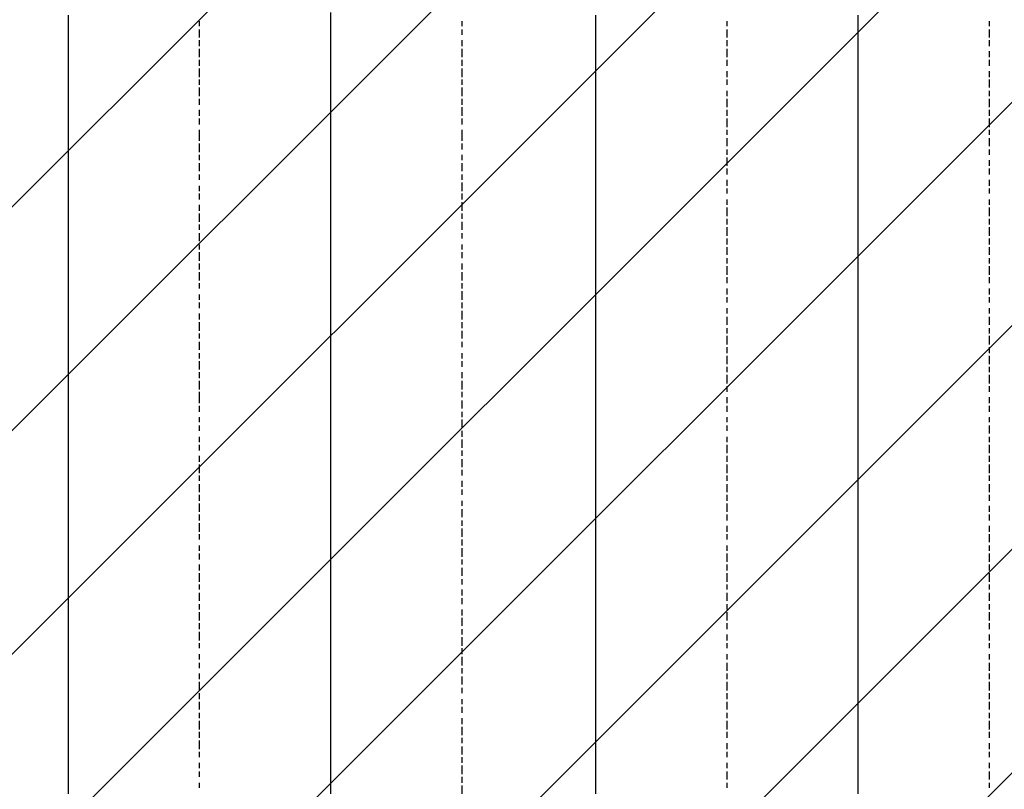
# Model space of a CAD drawing. Extents: x 997 to 109698, y 921 to 94021.
# Tile 676 of 718: x 33363 to 34856, y 50023 to 51191. Entities that reach past the tile are written whole.
import ezdxf

# ---------------------------------------------------------------- set-up
doc = ezdxf.new("R2010")
doc.units = 0
doc.header["$MEASUREMENT"] = 0
doc.layers.add('12', color=7, linetype='CONTINUOUS')
doc.layers.add('28', color=7, linetype='CONTINUOUS')

msp = doc.modelspace()

# ---------------------------------------------------------------- linework, layer by layer
at = {"layer": '12', "color": 5}
for p, q in [((33834.630503, 51188.563401), (33834.630503, 51201.563401)), ((33436.630503, 51184.563401), (33436.630503, 51197.563401)), ((33834.630503, 51180.563401), (33834.630503, 51188.563401)), ((34236.630503, 51188.563401), (34236.630503, 51197.563401)), ((34236.630503, 51175.563401), (34236.630503, 51188.563401)), ((34634.630503, 51188.563401), (34634.630503, 51197.563401)), ((34634.630503, 51175.563401), (34634.630503, 51188.563401)), ((33436.630503, 51175.563401), (33436.630503, 51184.563401)), ((33436.630503, 51163.563401), (33436.630503, 51175.563401)), ((33834.630503, 51171.563401), (33834.630503, 51180.563401)), ((34236.630503, 51167.563401), (34236.630503, 51175.563401)), ((34634.630503, 51167.563401), (34634.630503, 51175.563401)), ((33436.630503, 51154.563401), (33436.630503, 51163.563401)), ((33834.630503, 51159.563401), (33834.630503, 51171.563401)), ((33834.630503, 51150.563401), (33834.630503, 51159.563401)), ((34236.630503, 51154.563401), (34236.630503, 51167.563401)), ((34634.630503, 51154.563401), (34634.630503, 51167.563401)), ((33436.630503, 51146.563401), (33436.630503, 51154.563401)), ((33436.630503, 51133.563401), (33436.630503, 51146.563401)), ((33834.630503, 51142.563401), (33834.630503, 51150.563401)), ((33834.630503, 51129.563401), (33834.630503, 51142.563401)), ((34236.630503, 51146.563401), (34236.630503, 51154.563401)), ((34236.630503, 51137.563401), (34236.630503, 51146.563401)), ((34634.630503, 51146.563401), (34634.630503, 51154.563401)), ((34634.630503, 51137.563401), (34634.630503, 51146.563401)), ((33436.630503, 51125.563401), (33436.630503, 51133.563401)), ((33834.630503, 51120.563401), (33834.630503, 51129.563401)), ((34236.630503, 51125.563401), (34236.630503, 51137.563401)), ((34634.630503, 51125.563401), (34634.630503, 51137.563401)), ((33436.630503, 51116.563401), (33436.630503, 51125.563401)), ((33436.630503, 51103.563401), (33436.630503, 51116.563401)), ((33834.630503, 51112.563401), (33834.630503, 51120.563401)), ((33834.630503, 51099.563401), (33834.630503, 51112.563401)), ((34236.630503, 51116.563401), (34236.630503, 51125.563401)), ((34236.630503, 51108.563401), (34236.630503, 51116.563401)), ((34634.630503, 51116.563401), (34634.630503, 51125.563401)), ((34634.630503, 51108.563401), (34634.630503, 51116.563401)), ((33436.630503, 51095.563401), (33436.630503, 51103.563401)), ((33834.630503, 51091.563401), (33834.630503, 51099.563401)), ((34236.630503, 51095.563401), (34236.630503, 51108.563401)), ((34634.630503, 51095.563401), (34634.630503, 51108.563401)), ((33436.630503, 51087.563401), (33436.630503, 51095.563401)), ((33436.630503, 51074.563401), (33436.630503, 51087.563401)), ((33834.630503, 51078.563401), (33834.630503, 51091.563401)), ((34236.630503, 51087.563401), (34236.630503, 51095.563401)), ((34236.630503, 51078.563401), (34236.630503, 51087.563401)), ((34634.630503, 51087.563401), (34634.630503, 51095.563401)), ((34634.630503, 51078.563401), (34634.630503, 51087.563401)), ((33436.630503, 51065.563401), (33436.630503, 51074.563401)), ((33834.630503, 51070.563401), (33834.630503, 51078.563401)), ((33834.630503, 51061.563401), (33834.630503, 51070.563401)), ((34236.630503, 51065.563401), (34236.630503, 51078.563401)), ((34634.630503, 51065.563401), (34634.630503, 51078.563401)), ((33436.630503, 51057.563401), (33436.630503, 51065.563401)), ((33436.630503, 51044.563401), (33436.630503, 51057.563401)), ((33834.630503, 51048.563401), (33834.630503, 51061.563401)), ((34236.630503, 51057.563401), (34236.630503, 51065.563401)), ((34236.630503, 51044.563401), (34236.630503, 51057.563401)), ((34634.630503, 51057.563401), (34634.630503, 51065.563401)), ((34634.630503, 51044.563401), (34634.630503, 51057.563401)), ((33436.630503, 51036.563401), (33436.630503, 51044.563401)), ((33834.630503, 51040.563401), (33834.630503, 51048.563401)), ((33834.630503, 51031.563401), (33834.630503, 51040.563401)), ((34236.630503, 51036.563401), (34236.630503, 51044.563401)), ((34634.630503, 51036.563401), (34634.630503, 51044.563401)), ((33436.630503, 51023.563401), (33436.630503, 51036.563401)), ((33436.630503, 51015.563401), (33436.630503, 51023.563401)), ((33834.630503, 51019.563401), (33834.630503, 51031.563401)), ((34236.630503, 51027.563401), (34236.630503, 51036.563401)), ((34236.630503, 51015.563401), (34236.630503, 51027.563401)), ((34634.630503, 51027.563401), (34634.630503, 51036.563401)), ((34634.630503, 51015.563401), (34634.630503, 51027.563401)), ((33436.630503, 51006.563401), (33436.630503, 51015.563401)), ((33834.630503, 51010.563401), (33834.630503, 51019.563401)), ((33834.630503, 51002.563401), (33834.630503, 51010.563401)), ((34236.630503, 51006.563401), (34236.630503, 51015.563401)), ((34634.630503, 51006.563401), (34634.630503, 51015.563401)), ((33436.630503, 50993.563401), (33436.630503, 51006.563401)), ((33436.630503, 50985.563401), (33436.630503, 50993.563401)), ((33834.630503, 50989.563401), (33834.630503, 51002.563401)), ((34236.630503, 50998.563401), (34236.630503, 51006.563401)), ((34236.630503, 50985.563401), (34236.630503, 50998.563401)), ((34634.630503, 50998.563401), (34634.630503, 51006.563401)), ((34634.630503, 50985.563401), (34634.630503, 50998.563401)), ((33436.630503, 50977.563401), (33436.630503, 50985.563401)), ((33436.630503, 50964.563401), (33436.630503, 50977.563401)), ((33834.630503, 50981.563401), (33834.630503, 50989.563401)), ((33834.630503, 50968.563401), (33834.630503, 50981.563401)), ((34236.630503, 50977.563401), (34236.630503, 50985.563401)), ((34236.630503, 50968.563401), (34236.630503, 50977.563401)), ((34634.630503, 50977.563401), (34634.630503, 50985.563401)), ((34634.630503, 50968.563401), (34634.630503, 50977.563401)), ((33436.630503, 50955.563401), (33436.630503, 50964.563401)), ((33834.630503, 50960.563401), (33834.630503, 50968.563401)), ((34236.630503, 50955.563401), (34236.630503, 50968.563401)), ((34634.630503, 50955.563401), (34634.630503, 50968.563401)), ((33436.630503, 50947.563401), (33436.630503, 50955.563401)), ((33834.630503, 50951.563401), (33834.630503, 50960.563401)), ((33834.630503, 50938.563401), (33834.630503, 50951.563401)), ((34236.630503, 50947.563401), (34236.630503, 50955.563401)), ((34634.630503, 50947.563401), (34634.630503, 50955.563401)), ((33436.630503, 50934.563401), (33436.630503, 50947.563401)), ((33436.630503, 50926.563401), (33436.630503, 50934.563401)), ((33834.630503, 50930.563401), (33834.630503, 50938.563401)), ((34236.630503, 50938.563401), (34236.630503, 50947.563401)), ((34236.630503, 50926.563401), (34236.630503, 50938.563401)), ((34634.630503, 50934.563401), (34634.630503, 50947.563401)), ((34634.630503, 50926.563401), (34634.630503, 50934.563401)), ((33436.630503, 50913.563401), (33436.630503, 50926.563401)), ((33834.630503, 50921.563401), (33834.630503, 50930.563401)), ((33834.630503, 50909.563401), (33834.630503, 50921.563401)), ((34236.630503, 50917.563401), (34236.630503, 50926.563401)), ((34634.630503, 50917.563401), (34634.630503, 50926.563401)), ((33436.630503, 50905.563401), (33436.630503, 50913.563401)), ((33436.630503, 50896.563401), (33436.630503, 50905.563401)), ((33834.630503, 50900.563401), (33834.630503, 50909.563401)), ((34236.630503, 50905.563401), (34236.630503, 50917.563401)), ((34236.630503, 50896.563401), (34236.630503, 50905.563401)), ((34634.630503, 50905.563401), (34634.630503, 50917.563401)), ((34634.630503, 50896.563401), (34634.630503, 50905.563401)), ((33436.630503, 50883.563401), (33436.630503, 50896.563401)), ((33834.630503, 50892.563401), (33834.630503, 50900.563401)), ((33834.630503, 50879.563401), (33834.630503, 50892.563401)), ((34236.630503, 50888.563401), (34236.630503, 50896.563401)), ((34236.630503, 50875.563401), (34236.630503, 50888.563401)), ((34634.630503, 50888.563401), (34634.630503, 50896.563401)), ((34634.630503, 50875.563401), (34634.630503, 50888.563401)), ((33436.630503, 50875.563401), (33436.630503, 50883.563401)), ((33436.630503, 50866.563401), (33436.630503, 50875.563401)), ((33834.630503, 50871.563401), (33834.630503, 50879.563401)), ((34236.630503, 50866.563401), (34236.630503, 50875.563401)), ((34634.630503, 50866.563401), (34634.630503, 50875.563401)), ((33436.630503, 50854.563401), (33436.630503, 50866.563401)), ((33834.630503, 50862.563401), (33834.630503, 50871.563401)), ((33834.630503, 50849.563401), (33834.630503, 50862.563401)), ((34236.630503, 50858.563401), (34236.630503, 50866.563401)), ((34236.630503, 50845.563401), (34236.630503, 50858.563401)), ((34634.630503, 50858.563401), (34634.630503, 50866.563401)), ((34634.630503, 50845.563401), (34634.630503, 50858.563401)), ((33436.630503, 50845.563401), (33436.630503, 50854.563401)), ((33436.630503, 50837.563401), (33436.630503, 50845.563401)), ((33834.630503, 50841.563401), (33834.630503, 50849.563401)), ((34236.630503, 50837.563401), (34236.630503, 50845.563401)), ((34634.630503, 50837.563401), (34634.630503, 50845.563401)), ((33436.630503, 50824.563401), (33436.630503, 50837.563401)), ((33834.630503, 50828.563401), (33834.630503, 50841.563401)), ((33834.630503, 50820.563401), (33834.630503, 50828.563401)), ((34236.630503, 50828.563401), (34236.630503, 50837.563401)), ((34236.630503, 50816.563401), (34236.630503, 50828.563401)), ((34634.630503, 50824.563401), (34634.630503, 50837.563401)), ((33436.630503, 50816.563401), (33436.630503, 50824.563401)), ((33436.630503, 50807.563401), (33436.630503, 50816.563401)), ((33834.630503, 50816.563401), (33834.630503, 50820.563401)), ((33834.630503, 50807.563401), (33834.630503, 50816.563401)), ((34236.630503, 50807.563401), (34236.630503, 50816.563401)), ((34634.630503, 50816.563401), (34634.630503, 50824.563401)), ((34634.630503, 50807.563401), (34634.630503, 50816.563401)), ((33436.630503, 50794.563401), (33436.630503, 50807.563401)), ((33834.630503, 50794.563401), (33834.630503, 50807.563401)), ((34236.630503, 50794.563401), (34236.630503, 50807.563401)), ((34634.630503, 50794.563401), (34634.630503, 50807.563401)), ((33436.630503, 50786.563401), (33436.630503, 50794.563401)), ((33436.630503, 50778.563401), (33436.630503, 50786.563401)), ((33834.630503, 50786.563401), (33834.630503, 50794.563401)), ((33834.630503, 50778.563401), (33834.630503, 50786.563401)), ((34236.630503, 50786.563401), (34236.630503, 50794.563401)), ((34236.630503, 50778.563401), (34236.630503, 50786.563401)), ((34634.630503, 50786.563401), (34634.630503, 50794.563401)), ((34634.630503, 50778.563401), (34634.630503, 50786.563401)), ((33436.630503, 50765.563401), (33436.630503, 50778.563401)), ((33834.630503, 50765.563401), (33834.630503, 50778.563401)), ((34236.630503, 50765.563401), (34236.630503, 50778.563401)), ((34634.630503, 50765.563401), (34634.630503, 50778.563401)), ((33436.630503, 50756.563401), (33436.630503, 50765.563401)), ((33436.630503, 50744.563401), (33436.630503, 50756.563401)), ((33834.630503, 50756.563401), (33834.630503, 50765.563401)), ((33834.630503, 50748.563401), (33834.630503, 50756.563401)), ((34236.630503, 50756.563401), (34236.630503, 50765.563401)), ((34236.630503, 50748.563401), (34236.630503, 50756.563401)), ((34634.630503, 50756.563401), (34634.630503, 50765.563401)), ((34634.630503, 50748.563401), (34634.630503, 50756.563401)), ((33436.630503, 50735.563401), (33436.630503, 50744.563401)), ((33834.630503, 50735.563401), (33834.630503, 50748.563401)), ((34236.630503, 50735.563401), (34236.630503, 50748.563401)), ((34634.630503, 50735.563401), (34634.630503, 50748.563401)), ((33436.630503, 50727.563401), (33436.630503, 50735.563401)), ((33436.630503, 50714.563401), (33436.630503, 50727.563401)), ((33834.630503, 50727.563401), (33834.630503, 50735.563401)), ((33834.630503, 50718.563401), (33834.630503, 50727.563401)), ((34236.630503, 50727.563401), (34236.630503, 50735.563401)), ((34236.630503, 50718.563401), (34236.630503, 50727.563401)), ((34634.630503, 50727.563401), (34634.630503, 50735.563401)), ((34634.630503, 50718.563401), (34634.630503, 50727.563401)), ((33436.630503, 50706.563401), (33436.630503, 50714.563401)), ((33834.630503, 50706.563401), (33834.630503, 50718.563401)), ((34236.630503, 50706.563401), (34236.630503, 50718.563401)), ((34634.630503, 50706.563401), (34634.630503, 50718.563401)), ((33436.630503, 50697.563401), (33436.630503, 50706.563401)), ((33436.630503, 50684.563401), (33436.630503, 50697.563401)), ((33834.630503, 50697.563401), (33834.630503, 50706.563401)), ((33834.630503, 50689.563401), (33834.630503, 50697.563401)), ((34236.630503, 50697.563401), (34236.630503, 50706.563401)), ((34236.630503, 50684.563401), (34236.630503, 50697.563401)), ((34634.630503, 50697.563401), (34634.630503, 50706.563401)), ((34634.630503, 50684.563401), (34634.630503, 50697.563401)), ((33436.630503, 50676.563401), (33436.630503, 50684.563401)), ((33834.630503, 50676.563401), (33834.630503, 50689.563401)), ((34236.630503, 50676.563401), (34236.630503, 50684.563401)), ((34634.630503, 50676.563401), (34634.630503, 50684.563401)), ((33436.630503, 50667.563401), (33436.630503, 50676.563401)), ((33436.630503, 50655.563401), (33436.630503, 50667.563401)), ((33834.630503, 50667.563401), (33834.630503, 50676.563401)), ((33834.630503, 50655.563401), (33834.630503, 50667.563401)), ((34236.630503, 50667.563401), (34236.630503, 50676.563401)), ((34236.630503, 50655.563401), (34236.630503, 50667.563401)), ((34634.630503, 50667.563401), (34634.630503, 50676.563401)), ((34634.630503, 50655.563401), (34634.630503, 50667.563401)), ((33436.630503, 50646.563401), (33436.630503, 50655.563401)), ((33834.630503, 50646.563401), (33834.630503, 50655.563401)), ((34236.630503, 50646.563401), (34236.630503, 50655.563401)), ((34634.630503, 50646.563401), (34634.630503, 50655.563401)), ((33436.630503, 50634.563401), (33436.630503, 50646.563401)), ((33436.630503, 50625.563401), (33436.630503, 50634.563401)), ((33834.630503, 50638.563401), (33834.630503, 50646.563401)), ((33834.630503, 50625.563401), (33834.630503, 50638.563401)), ((34236.630503, 50638.563401), (34236.630503, 50646.563401)), ((34236.630503, 50625.563401), (34236.630503, 50638.563401)), ((34634.630503, 50638.563401), (34634.630503, 50646.563401)), ((34634.630503, 50625.563401), (34634.630503, 50638.563401)), ((33436.630503, 50617.563401), (33436.630503, 50625.563401)), ((33834.630503, 50617.563401), (33834.630503, 50625.563401)), ((34236.630503, 50617.563401), (34236.630503, 50625.563401)), ((34634.630503, 50617.563401), (34634.630503, 50625.563401)), ((33436.630503, 50604.563401), (33436.630503, 50617.563401)), ((33436.630503, 50595.563401), (33436.630503, 50604.563401)), ((33834.630503, 50608.563401), (33834.630503, 50617.563401)), ((33834.630503, 50595.563401), (33834.630503, 50608.563401)), ((34236.630503, 50608.563401), (34236.630503, 50617.563401)), ((34236.630503, 50595.563401), (34236.630503, 50608.563401)), ((34634.630503, 50608.563401), (34634.630503, 50617.563401)), ((34634.630503, 50595.563401), (34634.630503, 50608.563401)), ((33436.630503, 50587.563401), (33436.630503, 50595.563401)), ((33834.630503, 50587.563401), (33834.630503, 50595.563401)), ((34236.630503, 50587.563401), (34236.630503, 50595.563401)), ((34634.630503, 50587.563401), (34634.630503, 50595.563401)), ((33436.630503, 50574.563401), (33436.630503, 50587.563401)), ((33436.630503, 50566.563401), (33436.630503, 50574.563401)), ((33834.630503, 50579.563401), (33834.630503, 50587.563401)), ((33834.630503, 50566.563401), (33834.630503, 50579.563401)), ((34236.630503, 50574.563401), (34236.630503, 50587.563401)), ((34236.630503, 50566.563401), (34236.630503, 50574.563401)), ((34634.630503, 50574.563401), (34634.630503, 50587.563401)), ((34634.630503, 50566.563401), (34634.630503, 50574.563401)), ((33436.630503, 50557.563401), (33436.630503, 50566.563401)), ((33834.630503, 50557.563401), (33834.630503, 50566.563401)), ((34236.630503, 50557.563401), (34236.630503, 50566.563401)), ((34634.630503, 50557.563401), (34634.630503, 50566.563401)), ((33436.630503, 50545.563401), (33436.630503, 50557.563401)), ((33436.630503, 50536.563401), (33436.630503, 50545.563401)), ((33834.630503, 50545.563401), (33834.630503, 50557.563401)), ((33834.630503, 50536.563401), (33834.630503, 50545.563401)), ((34236.630503, 50545.563401), (34236.630503, 50557.563401)), ((34236.630503, 50536.563401), (34236.630503, 50545.563401)), ((34634.630503, 50545.563401), (34634.630503, 50557.563401)), ((34634.630503, 50536.563401), (34634.630503, 50545.563401)), ((33436.630503, 50523.563401), (33436.630503, 50536.563401)), ((33834.630503, 50528.563401), (33834.630503, 50536.563401)), ((34236.630503, 50528.563401), (34236.630503, 50536.563401)), ((34634.630503, 50528.563401), (34634.630503, 50536.563401)), ((33436.630503, 50515.563401), (33436.630503, 50523.563401)), ((33436.630503, 50507.563401), (33436.630503, 50515.563401)), ((33834.630503, 50515.563401), (33834.630503, 50528.563401)), ((33834.630503, 50507.563401), (33834.630503, 50515.563401)), ((34236.630503, 50515.563401), (34236.630503, 50528.563401)), ((34236.630503, 50507.563401), (34236.630503, 50515.563401)), ((34634.630503, 50515.563401), (34634.630503, 50528.563401)), ((34634.630503, 50507.563401), (34634.630503, 50515.563401)), ((33436.630503, 50494.563401), (33436.630503, 50507.563401)), ((33834.630503, 50498.563401), (33834.630503, 50507.563401)), ((34236.630503, 50498.563401), (34236.630503, 50507.563401)), ((34634.630503, 50498.563401), (34634.630503, 50507.563401)), ((33436.630503, 50485.563401), (33436.630503, 50494.563401)), ((33436.630503, 50477.563401), (33436.630503, 50485.563401)), ((33834.630503, 50485.563401), (33834.630503, 50498.563401)), ((33834.630503, 50477.563401), (33834.630503, 50485.563401)), ((34236.630503, 50485.563401), (34236.630503, 50498.563401)), ((34236.630503, 50477.563401), (34236.630503, 50485.563401)), ((34634.630503, 50485.563401), (34634.630503, 50498.563401)), ((34634.630503, 50477.563401), (34634.630503, 50485.563401)), ((33436.630503, 50464.563401), (33436.630503, 50477.563401)), ((33834.630503, 50469.563401), (33834.630503, 50477.563401)), ((34236.630503, 50464.563401), (34236.630503, 50477.563401)), ((34634.630503, 50464.563401), (34634.630503, 50477.563401)), ((33436.630503, 50456.563401), (33436.630503, 50464.563401)), ((33436.630503, 50447.563401), (33436.630503, 50456.563401)), ((33834.630503, 50456.563401), (33834.630503, 50469.563401)), ((33834.630503, 50447.563401), (33834.630503, 50456.563401)), ((34236.630503, 50456.563401), (34236.630503, 50464.563401)), ((34236.630503, 50447.563401), (34236.630503, 50456.563401)), ((34634.630503, 50456.563401), (34634.630503, 50464.563401)), ((34634.630503, 50447.563401), (34634.630503, 50456.563401)), ((33436.630503, 50435.563401), (33436.630503, 50447.563401)), ((33834.630503, 50435.563401), (33834.630503, 50447.563401)), ((34236.630503, 50435.563401), (34236.630503, 50447.563401)), ((34634.630503, 50435.563401), (34634.630503, 50447.563401)), ((33436.630503, 50426.563401), (33436.630503, 50435.563401)), ((33436.630503, 50413.563401), (33436.630503, 50426.563401)), ((33834.630503, 50426.563401), (33834.630503, 50435.563401)), ((33834.630503, 50418.563401), (33834.630503, 50426.563401)), ((34236.630503, 50426.563401), (34236.630503, 50435.563401)), ((34236.630503, 50418.563401), (34236.630503, 50426.563401)), ((34634.630503, 50426.563401), (34634.630503, 50435.563401)), ((34634.630503, 50418.563401), (34634.630503, 50426.563401)), ((33436.630503, 50405.563401), (33436.630503, 50413.563401)), ((33834.630503, 50405.563401), (33834.630503, 50418.563401)), ((34236.630503, 50405.563401), (34236.630503, 50418.563401)), ((34634.630503, 50405.563401), (34634.630503, 50418.563401)), ((33436.630503, 50397.563401), (33436.630503, 50405.563401)), ((33436.630503, 50388.563401), (33436.630503, 50397.563401)), ((33834.630503, 50397.563401), (33834.630503, 50405.563401)), ((33834.630503, 50388.563401), (33834.630503, 50397.563401)), ((34236.630503, 50397.563401), (34236.630503, 50405.563401)), ((34236.630503, 50388.563401), (34236.630503, 50397.563401)), ((34634.630503, 50397.563401), (34634.630503, 50405.563401)), ((34634.630503, 50388.563401), (34634.630503, 50397.563401)), ((33436.630503, 50375.563401), (33436.630503, 50388.563401)), ((33834.630503, 50375.563401), (33834.630503, 50388.563401)), ((34236.630503, 50375.563401), (34236.630503, 50388.563401)), ((34634.630503, 50375.563401), (34634.630503, 50388.563401)), ((33436.630503, 50367.563401), (33436.630503, 50375.563401)), ((33436.630503, 50358.563401), (33436.630503, 50367.563401)), ((33834.630503, 50367.563401), (33834.630503, 50375.563401)), ((33834.630503, 50358.563401), (33834.630503, 50367.563401)), ((34236.630503, 50367.563401), (34236.630503, 50375.563401)), ((34236.630503, 50358.563401), (34236.630503, 50367.563401)), ((34634.630503, 50367.563401), (34634.630503, 50375.563401)), ((34634.630503, 50354.563401), (34634.630503, 50367.563401)), ((33436.630503, 50346.563401), (33436.630503, 50358.563401)), ((33834.630503, 50346.563401), (33834.630503, 50358.563401)), ((34236.630503, 50346.563401), (34236.630503, 50358.563401)), ((34634.630503, 50346.563401), (34634.630503, 50354.563401)), ((33436.630503, 50337.563401), (33436.630503, 50346.563401)), ((33436.630503, 50329.563401), (33436.630503, 50337.563401)), ((33834.630503, 50337.563401), (33834.630503, 50346.563401)), ((33834.630503, 50325.563401), (33834.630503, 50337.563401)), ((34236.630503, 50337.563401), (34236.630503, 50346.563401)), ((34236.630503, 50325.563401), (34236.630503, 50337.563401)), ((34634.630503, 50337.563401), (34634.630503, 50346.563401)), ((34634.630503, 50325.563401), (34634.630503, 50337.563401)), ((33436.630503, 50316.563401), (33436.630503, 50329.563401)), ((33834.630503, 50316.563401), (33834.630503, 50325.563401)), ((34236.630503, 50316.563401), (34236.630503, 50325.563401)), ((34634.630503, 50316.563401), (34634.630503, 50325.563401)), ((33436.630503, 50308.563401), (33436.630503, 50316.563401)), ((33436.630503, 50295.563401), (33436.630503, 50308.563401)), ((33834.630503, 50308.563401), (33834.630503, 50316.563401)), ((33834.630503, 50295.563401), (33834.630503, 50308.563401)), ((34236.630503, 50308.563401), (34236.630503, 50316.563401)), ((34236.630503, 50295.563401), (34236.630503, 50308.563401)), ((34634.630503, 50308.563401), (34634.630503, 50316.563401)), ((34634.630503, 50295.563401), (34634.630503, 50308.563401)), ((33436.630503, 50286.563401), (33436.630503, 50295.563401)), ((33834.630503, 50286.563401), (33834.630503, 50295.563401)), ((34236.630503, 50286.563401), (34236.630503, 50295.563401)), ((34634.630503, 50286.563401), (34634.630503, 50295.563401)), ((33436.630503, 50278.563401), (33436.630503, 50286.563401)), ((33436.630503, 50265.563401), (33436.630503, 50278.563401)), ((33834.630503, 50278.563401), (33834.630503, 50286.563401)), ((33834.630503, 50265.563401), (33834.630503, 50278.563401)), ((34236.630503, 50278.563401), (34236.630503, 50286.563401)), ((34236.630503, 50265.563401), (34236.630503, 50278.563401)), ((34634.630503, 50278.563401), (34634.630503, 50286.563401)), ((34634.630503, 50265.563401), (34634.630503, 50278.563401)), ((33436.630503, 50257.563401), (33436.630503, 50265.563401)), ((33834.630503, 50257.563401), (33834.630503, 50265.563401)), ((34236.630503, 50257.563401), (34236.630503, 50265.563401)), ((34634.630503, 50257.563401), (34634.630503, 50265.563401)), ((33436.630503, 50248.563401), (33436.630503, 50257.563401)), ((33436.630503, 50236.563401), (33436.630503, 50248.563401)), ((33834.630503, 50248.563401), (33834.630503, 50257.563401)), ((33834.630503, 50236.563401), (33834.630503, 50248.563401)), ((34236.630503, 50248.563401), (34236.630503, 50257.563401)), ((34236.630503, 50236.563401), (34236.630503, 50248.563401)), ((34634.630503, 50244.563401), (34634.630503, 50257.563401)), ((33436.630503, 50227.563401), (33436.630503, 50236.563401)), ((33834.630503, 50227.563401), (33834.630503, 50236.563401)), ((34236.630503, 50227.563401), (34236.630503, 50236.563401)), ((34634.630503, 50236.563401), (34634.630503, 50244.563401)), ((34634.630503, 50227.563401), (34634.630503, 50236.563401)), ((33436.630503, 50219.563401), (33436.630503, 50227.563401)), ((33436.630503, 50206.563401), (33436.630503, 50219.563401)), ((33834.630503, 50214.563401), (33834.630503, 50227.563401)), ((34236.630503, 50214.563401), (34236.630503, 50227.563401)), ((34634.630503, 50214.563401), (34634.630503, 50227.563401)), ((33436.630503, 50198.563401), (33436.630503, 50206.563401)), ((33834.630503, 50206.563401), (33834.630503, 50214.563401)), ((33834.630503, 50198.563401), (33834.630503, 50206.563401)), ((34236.630503, 50206.563401), (34236.630503, 50214.563401)), ((34236.630503, 50198.563401), (34236.630503, 50206.563401)), ((34634.630503, 50206.563401), (34634.630503, 50214.563401)), ((34634.630503, 50198.563401), (34634.630503, 50206.563401)), ((33436.630503, 50185.563401), (33436.630503, 50198.563401)), ((33834.630503, 50185.563401), (33834.630503, 50198.563401)), ((34236.630503, 50185.563401), (34236.630503, 50198.563401)), ((34634.630503, 50185.563401), (34634.630503, 50198.563401)), ((33436.630503, 50176.563401), (33436.630503, 50185.563401)), ((33436.630503, 50168.563401), (33436.630503, 50176.563401)), ((33834.630503, 50176.563401), (33834.630503, 50185.563401)), ((33834.630503, 50168.563401), (33834.630503, 50176.563401)), ((34236.630503, 50176.563401), (34236.630503, 50185.563401)), ((34236.630503, 50168.563401), (34236.630503, 50176.563401)), ((34634.630503, 50176.563401), (34634.630503, 50185.563401)), ((34634.630503, 50168.563401), (34634.630503, 50176.563401)), ((33436.630503, 50155.563401), (33436.630503, 50168.563401)), ((33834.630503, 50155.563401), (33834.630503, 50168.563401)), ((34236.630503, 50155.563401), (34236.630503, 50168.563401)), ((34634.630503, 50155.563401), (34634.630503, 50168.563401)), ((33436.630503, 50147.563401), (33436.630503, 50155.563401)), ((33436.630503, 50138.563401), (33436.630503, 50147.563401)), ((33834.630503, 50147.563401), (33834.630503, 50155.563401)), ((33834.630503, 50138.563401), (33834.630503, 50147.563401)), ((34236.630503, 50147.563401), (34236.630503, 50155.563401)), ((34236.630503, 50138.563401), (34236.630503, 50147.563401)), ((34634.630503, 50147.563401), (34634.630503, 50155.563401)), ((34634.630503, 50138.563401), (34634.630503, 50147.563401)), ((33436.630503, 50126.563401), (33436.630503, 50138.563401)), ((33436.630503, 50117.563401), (33436.630503, 50126.563401)), ((33834.630503, 50126.563401), (33834.630503, 50138.563401)), ((33834.630503, 50117.563401), (33834.630503, 50126.563401)), ((34236.630503, 50126.563401), (34236.630503, 50138.563401)), ((34236.630503, 50117.563401), (34236.630503, 50126.563401)), ((34634.630503, 50126.563401), (34634.630503, 50138.563401)), ((34634.630503, 50117.563401), (34634.630503, 50126.563401)), ((33436.630503, 50109.563401), (33436.630503, 50117.563401)), ((33834.630503, 50109.563401), (33834.630503, 50117.563401)), ((34236.630503, 50104.563401), (34236.630503, 50117.563401)), ((34634.630503, 50104.563401), (34634.630503, 50117.563401)), ((33436.630503, 50096.563401), (33436.630503, 50109.563401)), ((33436.630503, 50087.563401), (33436.630503, 50096.563401)), ((33834.630503, 50096.563401), (33834.630503, 50109.563401)), ((33834.630503, 50087.563401), (33834.630503, 50096.563401)), ((34236.630503, 50096.563401), (34236.630503, 50104.563401)), ((34236.630503, 50087.563401), (34236.630503, 50096.563401)), ((34634.630503, 50096.563401), (34634.630503, 50104.563401)), ((34634.630503, 50087.563401), (34634.630503, 50096.563401)), ((33436.630503, 50075.563401), (33436.630503, 50087.563401)), ((33834.630503, 50075.563401), (33834.630503, 50087.563401)), ((34236.630503, 50075.563401), (34236.630503, 50087.563401)), ((34634.630503, 50075.563401), (34634.630503, 50087.563401)), ((33436.630503, 50066.563401), (33436.630503, 50075.563401)), ((33436.630503, 50058.563401), (33436.630503, 50066.563401)), ((33834.630503, 50066.563401), (33834.630503, 50075.563401)), ((33834.630503, 50058.563401), (33834.630503, 50066.563401)), ((34236.630503, 50066.563401), (34236.630503, 50075.563401)), ((34236.630503, 50058.563401), (34236.630503, 50066.563401)), ((34634.630503, 50066.563401), (34634.630503, 50075.563401)), ((34634.630503, 50058.563401), (34634.630503, 50066.563401)), ((33436.630503, 50045.563401), (33436.630503, 50058.563401)), ((33834.630503, 50045.563401), (33834.630503, 50058.563401)), ((34236.630503, 50045.563401), (34236.630503, 50058.563401)), ((34634.630503, 50045.563401), (34634.630503, 50058.563401)), ((33436.630503, 50037.563401), (33436.630503, 50045.563401)), ((33436.630503, 50028.563401), (33436.630503, 50037.563401)), ((33834.630503, 50037.563401), (33834.630503, 50045.563401)), ((33834.630503, 50028.563401), (33834.630503, 50037.563401)), ((34236.630503, 50037.563401), (34236.630503, 50045.563401)), ((34236.630503, 50028.563401), (34236.630503, 50037.563401)), ((34634.630503, 50037.563401), (34634.630503, 50045.563401)), ((34634.630503, 50028.563401), (34634.630503, 50037.563401)), ((33436.630503, 50015.563401), (33436.630503, 50028.563401)), ((33834.630503, 50015.563401), (33834.630503, 50028.563401)), ((34236.630503, 50015.563401), (34236.630503, 50028.563401)), ((34634.630503, 50015.563401), (34634.630503, 50028.563401))]:
    msp.add_line(p, q, dxfattribs=at)
at = {"layer": '12', "color": 1}
for p, q in [((33635.630503, 51180.563401), (33635.630503, 51188.563401)), ((34033.630503, 51180.563401), (34033.630503, 51188.563401)), ((34435.630503, 51180.563401), (34435.630503, 51188.563401)), ((34833.630503, 51180.563401), (34833.630503, 51188.563401)), ((33635.630503, 51163.563401), (33635.630503, 51175.563401)), ((34033.630503, 51167.563401), (34033.630503, 51175.563401)), ((34435.630503, 51163.563401), (34435.630503, 51175.563401)), ((34833.630503, 51163.563401), (34833.630503, 51175.563401)), ((33635.630503, 51150.563401), (33635.630503, 51159.563401)), ((34033.630503, 51150.563401), (34033.630503, 51159.563401)), ((34435.630503, 51150.563401), (34435.630503, 51159.563401)), ((34833.630503, 51150.563401), (34833.630503, 51159.563401)), ((33635.630503, 51133.563401), (33635.630503, 51146.563401)), ((34033.630503, 51133.563401), (34033.630503, 51146.563401)), ((34435.630503, 51133.563401), (34435.630503, 51146.563401)), ((34833.630503, 51133.563401), (34833.630503, 51142.563401)), ((33635.630503, 51120.563401), (33635.630503, 51129.563401)), ((34033.630503, 51120.563401), (34033.630503, 51129.563401)), ((34435.630503, 51120.563401), (34435.630503, 51129.563401)), ((34833.630503, 51120.563401), (34833.630503, 51129.563401)), ((33635.630503, 51103.563401), (33635.630503, 51116.563401)), ((34033.630503, 51103.563401), (34033.630503, 51116.563401)), ((34435.630503, 51103.563401), (34435.630503, 51112.563401)), ((34833.630503, 51103.563401), (34833.630503, 51112.563401)), ((33635.630503, 51091.563401), (33635.630503, 51099.563401)), ((34033.630503, 51091.563401), (34033.630503, 51099.563401)), ((34435.630503, 51091.563401), (34435.630503, 51099.563401)), ((34833.630503, 51087.563401), (34833.630503, 51099.563401)), ((33635.630503, 51074.563401), (33635.630503, 51087.563401)), ((34033.630503, 51074.563401), (34033.630503, 51087.563401)), ((34435.630503, 51074.563401), (34435.630503, 51082.563401)), ((34833.630503, 51074.563401), (34833.630503, 51082.563401)), ((33635.630503, 51061.563401), (33635.630503, 51070.563401)), ((34033.630503, 51061.563401), (34033.630503, 51070.563401)), ((34435.630503, 51057.563401), (34435.630503, 51070.563401)), ((34833.630503, 51057.563401), (34833.630503, 51070.563401)), ((33635.630503, 51044.563401), (33635.630503, 51053.563401)), ((34033.630503, 51044.563401), (34033.630503, 51057.563401)), ((34435.630503, 51044.563401), (34435.630503, 51053.563401)), ((34833.630503, 51044.563401), (34833.630503, 51053.563401)), ((33635.630503, 51031.563401), (33635.630503, 51040.563401)), ((34033.630503, 51031.563401), (34033.630503, 51040.563401)), ((34435.630503, 51027.563401), (34435.630503, 51040.563401)), ((34833.630503, 51027.563401), (34833.630503, 51040.563401)), ((33635.630503, 51015.563401), (33635.630503, 51023.563401)), ((34033.630503, 51015.563401), (34033.630503, 51023.563401)), ((34435.630503, 51015.563401), (34435.630503, 51023.563401)), ((34833.630503, 51015.563401), (34833.630503, 51023.563401)), ((33635.630503, 51006.563401), (33635.630503, 51015.563401)), ((34033.630503, 51006.563401), (34033.630503, 51015.563401)), ((34435.630503, 50998.563401), (34435.630503, 51010.563401)), ((34833.630503, 50998.563401), (34833.630503, 51010.563401)), ((33635.630503, 50989.563401), (33635.630503, 51002.563401)), ((34033.630503, 50993.563401), (34033.630503, 51002.563401)), ((34435.630503, 50985.563401), (34435.630503, 50993.563401)), ((34833.630503, 50985.563401), (34833.630503, 50993.563401)), ((33635.630503, 50977.563401), (33635.630503, 50985.563401)), ((34033.630503, 50977.563401), (34033.630503, 50985.563401)), ((34435.630503, 50968.563401), (34435.630503, 50981.563401)), ((34833.630503, 50968.563401), (34833.630503, 50977.563401)), ((33635.630503, 50960.563401), (33635.630503, 50972.563401)), ((34033.630503, 50960.563401), (34033.630503, 50972.563401)), ((34435.630503, 50955.563401), (34435.630503, 50964.563401)), ((34833.630503, 50955.563401), (34833.630503, 50964.563401)), ((33635.630503, 50947.563401), (33635.630503, 50955.563401)), ((34033.630503, 50947.563401), (34033.630503, 50955.563401)), ((33635.630503, 50930.563401), (33635.630503, 50938.563401)), ((34033.630503, 50930.563401), (34033.630503, 50943.563401)), ((34435.630503, 50938.563401), (34435.630503, 50947.563401)), ((34435.630503, 50926.563401), (34435.630503, 50934.563401)), ((34833.630503, 50938.563401), (34833.630503, 50947.563401)), ((34833.630503, 50926.563401), (34833.630503, 50934.563401)), ((33635.630503, 50917.563401), (33635.630503, 50926.563401)), ((34033.630503, 50917.563401), (34033.630503, 50926.563401)), ((33635.630503, 50900.563401), (33635.630503, 50909.563401)), ((34033.630503, 50900.563401), (34033.630503, 50913.563401)), ((34435.630503, 50909.563401), (34435.630503, 50917.563401)), ((34435.630503, 50892.563401), (34435.630503, 50905.563401)), ((34833.630503, 50909.563401), (34833.630503, 50917.563401)), ((34833.630503, 50892.563401), (34833.630503, 50905.563401)), ((33635.630503, 50883.563401), (33635.630503, 50896.563401)), ((34033.630503, 50888.563401), (34033.630503, 50896.563401)), ((34435.630503, 50879.563401), (34435.630503, 50888.563401)), ((34833.630503, 50879.563401), (34833.630503, 50888.563401)), ((33635.630503, 50871.563401), (33635.630503, 50879.563401)), ((34033.630503, 50871.563401), (34033.630503, 50883.563401)), ((34435.630503, 50862.563401), (34435.630503, 50875.563401)), ((34833.630503, 50862.563401), (34833.630503, 50875.563401)), ((33635.630503, 50854.563401), (33635.630503, 50866.563401)), ((34033.630503, 50858.563401), (34033.630503, 50866.563401)), ((34435.630503, 50849.563401), (34435.630503, 50858.563401)), ((34833.630503, 50849.563401), (34833.630503, 50858.563401)), ((33635.630503, 50841.563401), (33635.630503, 50849.563401)), ((34033.630503, 50841.563401), (34033.630503, 50849.563401)), ((34435.630503, 50833.563401), (34435.630503, 50845.563401)), ((34833.630503, 50833.563401), (34833.630503, 50845.563401)), ((33635.630503, 50824.563401), (33635.630503, 50837.563401)), ((34033.630503, 50828.563401), (34033.630503, 50837.563401)), ((34435.630503, 50820.563401), (34435.630503, 50828.563401)), ((34833.630503, 50820.563401), (34833.630503, 50828.563401)), ((33635.630503, 50811.563401), (33635.630503, 50820.563401)), ((34033.630503, 50811.563401), (34033.630503, 50820.563401)), ((34435.630503, 50803.563401), (34435.630503, 50816.563401)), ((34833.630503, 50803.563401), (34833.630503, 50816.563401)), ((33635.630503, 50794.563401), (33635.630503, 50807.563401)), ((34033.630503, 50794.563401), (34033.630503, 50807.563401)), ((34435.630503, 50790.563401), (34435.630503, 50799.563401)), ((34833.630503, 50790.563401), (34833.630503, 50799.563401)), ((33635.630503, 50782.563401), (33635.630503, 50790.563401)), ((34033.630503, 50782.563401), (34033.630503, 50790.563401)), ((33635.630503, 50765.563401), (33635.630503, 50773.563401)), ((34033.630503, 50765.563401), (34033.630503, 50778.563401)), ((34435.630503, 50773.563401), (34435.630503, 50782.563401)), ((34435.630503, 50761.563401), (34435.630503, 50769.563401)), ((34833.630503, 50773.563401), (34833.630503, 50782.563401)), ((34833.630503, 50761.563401), (34833.630503, 50769.563401)), ((33635.630503, 50752.563401), (33635.630503, 50761.563401)), ((34033.630503, 50752.563401), (34033.630503, 50761.563401)), ((33635.630503, 50735.563401), (33635.630503, 50744.563401)), ((34033.630503, 50735.563401), (34033.630503, 50748.563401)), ((34435.630503, 50744.563401), (34435.630503, 50752.563401)), ((34435.630503, 50727.563401), (34435.630503, 50739.563401)), ((34833.630503, 50744.563401), (34833.630503, 50752.563401)), ((34833.630503, 50727.563401), (34833.630503, 50739.563401)), ((33635.630503, 50718.563401), (33635.630503, 50731.563401)), ((34033.630503, 50722.563401), (34033.630503, 50731.563401)), ((33635.630503, 50706.563401), (33635.630503, 50714.563401)), ((34033.630503, 50706.563401), (34033.630503, 50718.563401)), ((34435.630503, 50714.563401), (34435.630503, 50722.563401)), ((34435.630503, 50697.563401), (34435.630503, 50710.563401)), ((34833.630503, 50714.563401), (34833.630503, 50722.563401)), ((34833.630503, 50697.563401), (34833.630503, 50710.563401)), ((33635.630503, 50689.563401), (33635.630503, 50701.563401)), ((34033.630503, 50693.563401), (34033.630503, 50701.563401)), ((33635.630503, 50676.563401), (33635.630503, 50684.563401)), ((34033.630503, 50676.563401), (34033.630503, 50684.563401)), ((34435.630503, 50684.563401), (34435.630503, 50693.563401)), ((34435.630503, 50667.563401), (34435.630503, 50680.563401)), ((34833.630503, 50684.563401), (34833.630503, 50693.563401)), ((34833.630503, 50667.563401), (34833.630503, 50680.563401)), ((33635.630503, 50659.563401), (33635.630503, 50672.563401)), ((34033.630503, 50663.563401), (34033.630503, 50672.563401)), ((33635.630503, 50646.563401), (33635.630503, 50655.563401)), ((34033.630503, 50646.563401), (34033.630503, 50655.563401)), ((34435.630503, 50655.563401), (34435.630503, 50663.563401)), ((34435.630503, 50638.563401), (34435.630503, 50651.563401)), ((34833.630503, 50655.563401), (34833.630503, 50663.563401)), ((34833.630503, 50638.563401), (34833.630503, 50651.563401)), ((33635.630503, 50629.563401), (33635.630503, 50642.563401)), ((34033.630503, 50629.563401), (34033.630503, 50642.563401)), ((34435.630503, 50625.563401), (34435.630503, 50634.563401)), ((34833.630503, 50625.563401), (34833.630503, 50634.563401)), ((33635.630503, 50617.563401), (33635.630503, 50625.563401)), ((34033.630503, 50617.563401), (34033.630503, 50625.563401)), ((33635.630503, 50608.563401), (33635.630503, 50617.563401)), ((33635.630503, 50595.563401), (33635.630503, 50604.563401)), ((34033.630503, 50600.563401), (34033.630503, 50612.563401)), ((34435.630503, 50608.563401), (34435.630503, 50617.563401)), ((34435.630503, 50595.563401), (34435.630503, 50604.563401)), ((34833.630503, 50608.563401), (34833.630503, 50617.563401)), ((34833.630503, 50595.563401), (34833.630503, 50604.563401)), ((34033.630503, 50587.563401), (34033.630503, 50595.563401)), ((33635.630503, 50579.563401), (33635.630503, 50587.563401)), ((33635.630503, 50566.563401), (33635.630503, 50574.563401)), ((34033.630503, 50570.563401), (34033.630503, 50583.563401)), ((34435.630503, 50579.563401), (34435.630503, 50587.563401)), ((34435.630503, 50566.563401), (34435.630503, 50574.563401)), ((34833.630503, 50579.563401), (34833.630503, 50587.563401)), ((34833.630503, 50562.563401), (34833.630503, 50574.563401)), ((34033.630503, 50557.563401), (34033.630503, 50566.563401)), ((33635.630503, 50549.563401), (33635.630503, 50557.563401)), ((33635.630503, 50536.563401), (33635.630503, 50545.563401)), ((34033.630503, 50540.563401), (34033.630503, 50553.563401)), ((34435.630503, 50549.563401), (34435.630503, 50557.563401)), ((34435.630503, 50532.563401), (34435.630503, 50545.563401)), ((34833.630503, 50549.563401), (34833.630503, 50557.563401)), ((34833.630503, 50532.563401), (34833.630503, 50545.563401)), ((34033.630503, 50528.563401), (34033.630503, 50536.563401)), ((33635.630503, 50519.563401), (33635.630503, 50528.563401)), ((33635.630503, 50502.563401), (33635.630503, 50515.563401)), ((34033.630503, 50511.563401), (34033.630503, 50523.563401)), ((34435.630503, 50519.563401), (34435.630503, 50528.563401)), ((34435.630503, 50502.563401), (34435.630503, 50515.563401)), ((34833.630503, 50519.563401), (34833.630503, 50528.563401)), ((34833.630503, 50502.563401), (34833.630503, 50515.563401)), ((34033.630503, 50498.563401), (34033.630503, 50507.563401)), ((33635.630503, 50490.563401), (33635.630503, 50498.563401)), ((33635.630503, 50473.563401), (33635.630503, 50485.563401)), ((34033.630503, 50481.563401), (34033.630503, 50490.563401)), ((34435.630503, 50490.563401), (34435.630503, 50498.563401)), ((34435.630503, 50473.563401), (34435.630503, 50485.563401)), ((34833.630503, 50490.563401), (34833.630503, 50498.563401)), ((34833.630503, 50473.563401), (34833.630503, 50485.563401)), ((34033.630503, 50469.563401), (34033.630503, 50477.563401)), ((33635.630503, 50460.563401), (33635.630503, 50469.563401)), ((33635.630503, 50443.563401), (33635.630503, 50456.563401)), ((34033.630503, 50452.563401), (34033.630503, 50460.563401)), ((34435.630503, 50460.563401), (34435.630503, 50469.563401)), ((34435.630503, 50443.563401), (34435.630503, 50456.563401)), ((34833.630503, 50460.563401), (34833.630503, 50469.563401)), ((34033.630503, 50435.563401), (34033.630503, 50447.563401)), ((34833.630503, 50443.563401), (34833.630503, 50452.563401)), ((33635.630503, 50430.563401), (33635.630503, 50439.563401)), ((33635.630503, 50413.563401), (33635.630503, 50426.563401)), ((34033.630503, 50422.563401), (34033.630503, 50430.563401)), ((34435.630503, 50430.563401), (34435.630503, 50439.563401)), ((34833.630503, 50430.563401), (34833.630503, 50439.563401)), ((34033.630503, 50405.563401), (34033.630503, 50418.563401)), ((34435.630503, 50413.563401), (34435.630503, 50422.563401)), ((34833.630503, 50413.563401), (34833.630503, 50422.563401)), ((33635.630503, 50401.563401), (33635.630503, 50409.563401)), ((34033.630503, 50392.563401), (34033.630503, 50401.563401)), ((34435.630503, 50401.563401), (34435.630503, 50409.563401)), ((34833.630503, 50397.563401), (34833.630503, 50409.563401)), ((33635.630503, 50384.563401), (33635.630503, 50392.563401)), ((33635.630503, 50371.563401), (33635.630503, 50380.563401)), ((34033.630503, 50375.563401), (34033.630503, 50388.563401)), ((34435.630503, 50384.563401), (34435.630503, 50392.563401)), ((34435.630503, 50367.563401), (34435.630503, 50380.563401)), ((34833.630503, 50384.563401), (34833.630503, 50392.563401)), ((34833.630503, 50367.563401), (34833.630503, 50380.563401)), ((34033.630503, 50363.563401), (34033.630503, 50371.563401)), ((33635.630503, 50354.563401), (33635.630503, 50363.563401)), ((33635.630503, 50337.563401), (33635.630503, 50350.563401)), ((34033.630503, 50346.563401), (34033.630503, 50358.563401)), ((34435.630503, 50354.563401), (34435.630503, 50363.563401)), ((34435.630503, 50337.563401), (34435.630503, 50350.563401)), ((34833.630503, 50354.563401), (34833.630503, 50363.563401)), ((34833.630503, 50337.563401), (34833.630503, 50350.563401)), ((34033.630503, 50333.563401), (34033.630503, 50341.563401)), ((33635.630503, 50325.563401), (33635.630503, 50333.563401)), ((33635.630503, 50308.563401), (33635.630503, 50320.563401)), ((34033.630503, 50316.563401), (34033.630503, 50325.563401)), ((34435.630503, 50325.563401), (34435.630503, 50333.563401)), ((34435.630503, 50308.563401), (34435.630503, 50320.563401)), ((34833.630503, 50325.563401), (34833.630503, 50333.563401)), ((34833.630503, 50308.563401), (34833.630503, 50320.563401)), ((34033.630503, 50303.563401), (34033.630503, 50312.563401)), ((33635.630503, 50295.563401), (33635.630503, 50303.563401)), ((33635.630503, 50278.563401), (33635.630503, 50291.563401)), ((34033.630503, 50286.563401), (34033.630503, 50295.563401)), ((34435.630503, 50295.563401), (34435.630503, 50303.563401)), ((34435.630503, 50278.563401), (34435.630503, 50291.563401)), ((34833.630503, 50295.563401), (34833.630503, 50303.563401)), ((34833.630503, 50278.563401), (34833.630503, 50291.563401)), ((34033.630503, 50270.563401), (34033.630503, 50282.563401)), ((33635.630503, 50265.563401), (33635.630503, 50274.563401)), ((33635.630503, 50248.563401), (33635.630503, 50261.563401)), ((34033.630503, 50257.563401), (34033.630503, 50265.563401)), ((34435.630503, 50265.563401), (34435.630503, 50274.563401)), ((34833.630503, 50265.563401), (34833.630503, 50274.563401)), ((34033.630503, 50240.563401), (34033.630503, 50253.563401)), ((34435.630503, 50248.563401), (34435.630503, 50257.563401)), ((34833.630503, 50248.563401), (34833.630503, 50257.563401)), ((33635.630503, 50236.563401), (33635.630503, 50244.563401)), ((34033.630503, 50227.563401), (34033.630503, 50236.563401)), ((34435.630503, 50236.563401), (34435.630503, 50244.563401)), ((34833.630503, 50236.563401), (34833.630503, 50244.563401)), ((33635.630503, 50219.563401), (33635.630503, 50227.563401)), ((34033.630503, 50210.563401), (34033.630503, 50223.563401)), ((34435.630503, 50219.563401), (34435.630503, 50227.563401)), ((34833.630503, 50219.563401), (34833.630503, 50227.563401)), ((33635.630503, 50206.563401), (33635.630503, 50214.563401)), ((34033.630503, 50198.563401), (34033.630503, 50206.563401)), ((34435.630503, 50202.563401), (34435.630503, 50214.563401)), ((34833.630503, 50202.563401), (34833.630503, 50214.563401)), ((33635.630503, 50189.563401), (33635.630503, 50198.563401)), ((34033.630503, 50181.563401), (34033.630503, 50193.563401)), ((34435.630503, 50189.563401), (34435.630503, 50198.563401)), ((34833.630503, 50189.563401), (34833.630503, 50198.563401)), ((33635.630503, 50172.563401), (33635.630503, 50185.563401)), ((34033.630503, 50168.563401), (34033.630503, 50176.563401)), ((34435.630503, 50172.563401), (34435.630503, 50185.563401)), ((34833.630503, 50172.563401), (34833.630503, 50185.563401)), ((33635.630503, 50159.563401), (33635.630503, 50168.563401)), ((34033.630503, 50151.563401), (34033.630503, 50159.563401)), ((34435.630503, 50159.563401), (34435.630503, 50168.563401)), ((34833.630503, 50159.563401), (34833.630503, 50168.563401)), ((33635.630503, 50143.563401), (33635.630503, 50155.563401)), ((34033.630503, 50138.563401), (34033.630503, 50147.563401)), ((34435.630503, 50143.563401), (34435.630503, 50155.563401)), ((34833.630503, 50143.563401), (34833.630503, 50155.563401)), ((33635.630503, 50130.563401), (33635.630503, 50138.563401)), ((33635.630503, 50113.563401), (33635.630503, 50126.563401)), ((34033.630503, 50121.563401), (34033.630503, 50130.563401)), ((34435.630503, 50130.563401), (34435.630503, 50138.563401)), ((34435.630503, 50113.563401), (34435.630503, 50126.563401)), ((34833.630503, 50130.563401), (34833.630503, 50138.563401)), ((34833.630503, 50113.563401), (34833.630503, 50126.563401)), ((34033.630503, 50104.563401), (34033.630503, 50117.563401)), ((33635.630503, 50100.563401), (33635.630503, 50109.563401)), ((33635.630503, 50083.563401), (33635.630503, 50096.563401)), ((34033.630503, 50092.563401), (34033.630503, 50100.563401)), ((34435.630503, 50100.563401), (34435.630503, 50109.563401)), ((34833.630503, 50100.563401), (34833.630503, 50109.563401)), ((34033.630503, 50075.563401), (34033.630503, 50087.563401)), ((34435.630503, 50083.563401), (34435.630503, 50092.563401)), ((34833.630503, 50083.563401), (34833.630503, 50092.563401)), ((33635.630503, 50071.563401), (33635.630503, 50079.563401)), ((34033.630503, 50062.563401), (34033.630503, 50071.563401)), ((34435.630503, 50071.563401), (34435.630503, 50079.563401)), ((34833.630503, 50071.563401), (34833.630503, 50079.563401)), ((33635.630503, 50054.563401), (33635.630503, 50062.563401)), ((34033.630503, 50045.563401), (34033.630503, 50058.563401)), ((34435.630503, 50054.563401), (34435.630503, 50062.563401)), ((34833.630503, 50054.563401), (34833.630503, 50062.563401)), ((33635.630503, 50041.563401), (33635.630503, 50049.563401)), ((34033.630503, 50032.563401), (34033.630503, 50041.563401)), ((34435.630503, 50037.563401), (34435.630503, 50049.563401)), ((34833.630503, 50037.563401), (34833.630503, 50049.563401)), ((33635.630503, 50024.563401), (33635.630503, 50032.563401)), ((34033.630503, 50015.563401), (34033.630503, 50028.563401)), ((34435.630503, 50024.563401), (34435.630503, 50032.563401)), ((34833.630503, 50024.563401), (34833.630503, 50032.563401))]:
    msp.add_line(p, q, dxfattribs=at)
at = {"layer": '28', "color": 2}
for p, q in [((17815.605927, 35370.953237), (36822.636205, 54377.983516)), ((18155.017182, 35370.953237), (36822.636205, 54038.572261)), ((18494.428437, 35370.953237), (36822.636205, 53699.161006)), ((18833.839692, 35370.953237), (36822.636205, 53359.749751)), ((19173.250947, 35370.953237), (36822.636205, 53020.338496)), ((19512.662202, 35370.953237), (36822.636205, 52680.927241)), ((19852.073457, 35370.953237), (36822.636205, 52341.515986)), ((20191.484712, 35370.953237), (36822.636205, 52002.104731))]:
    msp.add_line(p, q, dxfattribs=at)

doc.saveas('drawing.dxf')
